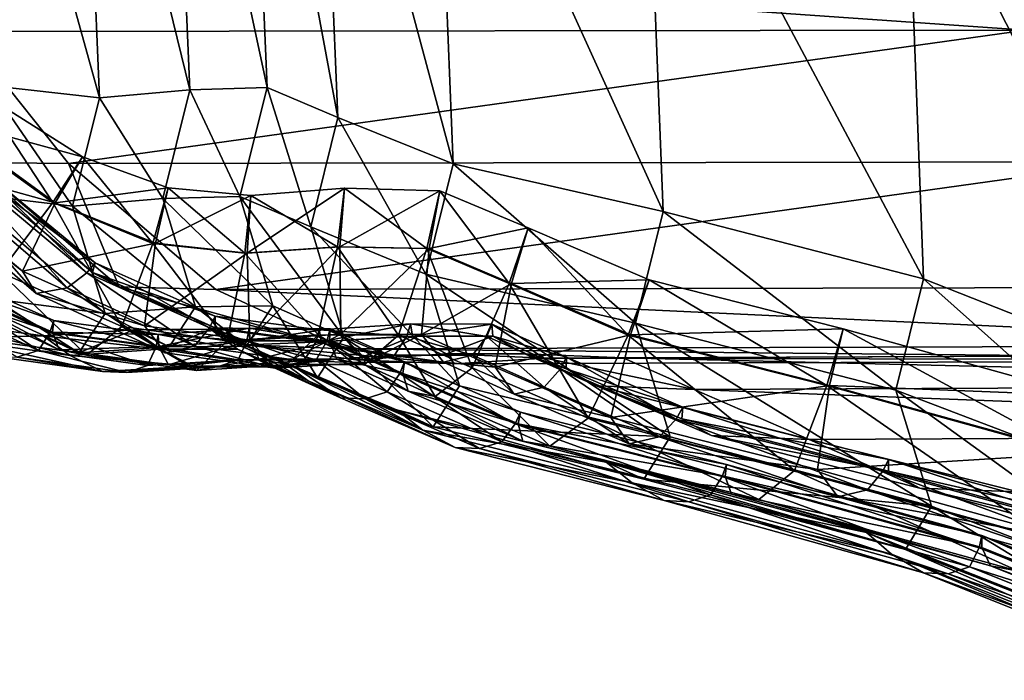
# Model space of a CAD drawing. Header units: millimetres. Extents: x 2387 to 13955, y -4964 to 364.
# Tile 858 of 1056: x 4401.47 to 4408.36, y -373.69 to -369.07. Entities that reach past the tile are written whole.
import ezdxf

# ---------------------------------------------------------------- set-up
doc = ezdxf.new("R2010")
doc.units = ezdxf.units.MM
doc.header["$MEASUREMENT"] = 0
doc.layers.add('Predefinito', color=7, linetype='Continuous', true_color=0x000000)

# ---------------------------------------------------------------- blocks, each defined once
blk = doc.blocks.new('Blocco 08')
at = {"layer": 'Predefinito'}
for points in [[(-536.526, -648.5108, 1122.5301), (-536.3919, -651.6906, 1087.2984), (-535.6192, -651.7765, 1087.3111)], [(-535.6192, -651.7765, 1087.3111), (-535.7521, -648.5969, 1122.5535), (-536.526, -648.5108, 1122.5301)], [(-534.9871, -651.7207, 1087.3091), (-535.122, -648.5436, 1122.5472), (-535.7521, -648.5969, 1122.5535)], [(-534.4478, -651.7048, 1087.3113), (-534.5825, -648.5293, 1122.5489), (-535.122, -648.5436, 1122.5472)], [(-535.122, -648.5436, 1122.5472), (-534.9871, -651.7207, 1087.3091), (-534.4478, -651.7048, 1087.3113)], [(-533.9517, -651.9138, 1087.3343), (-534.0845, -648.7352, 1122.5941), (-534.5825, -648.5293, 1122.5489)], [(-534.5825, -648.5293, 1122.5489), (-534.4478, -651.7048, 1087.3113), (-533.9517, -651.9138, 1087.3343)], [(-535.7521, -648.5969, 1122.5535), (-535.6192, -651.7765, 1087.3111), (-534.9871, -651.7207, 1087.3091)], [(-534.0845, -648.7352, 1122.5941), (-533.9517, -651.9138, 1087.3343), (-533.1463, -652.2391, 1087.3697)], [(-533.1463, -652.2391, 1087.3697), (-533.2738, -649.056, 1122.6646), (-534.0845, -648.7352, 1122.5941)], [(-531.6777, -652.572, 1087.4097), (-531.8027, -649.3863, 1122.7425), (-533.2738, -649.056, 1122.6646)], [(-533.2738, -649.056, 1122.6646), (-533.1463, -652.2391, 1087.3697), (-531.6777, -652.572, 1087.4097)], [(-531.8027, -649.3863, 1122.7425), (-531.6777, -652.572, 1087.4097), (-529.8554, -653.0436, 1087.4573)], [(-529.8554, -653.0436, 1087.4573), (-529.9747, -649.8903, 1122.8638), (-531.8027, -649.3863, 1122.7425)], [(-527.9889, -653.7806, 1087.5162), (-528.0956, -650.7294, 1123.0667), (-529.9747, -649.8903, 1122.8638)], [(-529.9747, -649.8903, 1122.8638), (-529.8554, -653.0436, 1087.4573), (-527.9889, -653.7806, 1087.5162)], [(-536.5883, -650.7826, 775.4026), (-529.1569, -650.7724, 730.2621), (-529.1405, -651.3038, 730.2215)], [(-529.1405, -651.3038, 730.2215), (-536.5729, -651.3139, 775.3665), (-536.5883, -650.7826, 775.4026)], [(-535.8371, -652.2356, 775.3558), (-536.5729, -651.3139, 775.3665), (-529.1405, -651.3038, 730.2215)], [(-536.5729, -651.3139, 775.3665), (-535.8371, -652.2356, 775.3558), (-536.501, -652.2293, 780.4654)], [(-529.1405, -651.3038, 730.2215), (-528.4047, -652.2237, 730.2088), (-535.8371, -652.2356, 775.3558)], [(-535.9467, -652.5103, 789.5809), (-536.7666, -651.916, 789.5967), (-536.4532, -651.7385, 789.5196)], [(-535.7384, -652.1895, 789.4952), (-536.4532, -651.7385, 789.5196), (-536.7495, -651.9153, 789.3865)], [(-536.3919, -651.6906, 1087.2984), (-536.5815, -652.4439, 1033.4307), (-535.8091, -652.5339, 1033.4376)], [(-536.4532, -651.7385, 789.5196), (-535.7384, -652.1895, 789.4952), (-535.9467, -652.5103, 789.5809)], [(-535.8091, -652.5339, 1033.4376), (-535.6192, -651.7765, 1087.3111), (-536.3919, -651.6906, 1087.2984)], [(-535.1772, -652.4802, 1033.4383), (-534.9871, -651.7207, 1087.3091), (-535.6192, -651.7765, 1087.3111)], [(-534.9871, -651.7207, 1087.3091), (-535.1772, -652.4802, 1033.4383), (-534.6378, -652.4667, 1033.4407)], [(-534.6378, -652.4667, 1033.4407), (-534.4478, -651.7048, 1087.3113), (-534.9871, -651.7207, 1087.3091)], [(-534.4478, -651.7048, 1087.3113), (-534.6378, -652.4667, 1033.4407), (-534.1424, -652.6793, 1033.4507)], [(-534.1424, -652.6793, 1033.4507), (-533.9517, -651.9138, 1087.3343), (-534.4478, -651.7048, 1087.3113)], [(-535.6192, -651.7765, 1087.3111), (-535.8091, -652.5339, 1033.4376), (-535.1772, -652.4802, 1033.4383)], [(-535.9296, -652.5111, 789.3712), (-536.7495, -651.9153, 789.3865), (-537.1352, -652.1788, 788.4678)], [(-536.7666, -651.916, 789.5967), (-535.9467, -652.5103, 789.5809), (-536.3169, -652.9962, 790.4304)], [(-536.7495, -651.9153, 789.3865), (-535.9296, -652.5111, 789.3712), (-535.7384, -652.1895, 789.4952)], [(-533.9517, -651.9138, 1087.3343), (-534.1424, -652.6793, 1033.4507), (-533.3377, -653.0103, 1033.4661)], [(-533.3377, -653.0103, 1033.4661), (-533.1463, -652.2391, 1087.3697), (-533.9517, -651.9138, 1087.3343)], [(-535.7085, -653.0003, 782.6675), (-536.695, -652.1779, 782.6699), (-536.6132, -652.1402, 782.4935)], [(-535.649, -652.9323, 782.4883), (-536.6132, -652.1402, 782.4935), (-536.6553, -652.1777, 782.3017)], [(-536.6132, -652.1402, 782.4935), (-535.649, -652.9323, 782.4883), (-535.7085, -653.0003, 782.6675)], [(-536.1576, -652.9909, 788.4656), (-537.1352, -652.1788, 788.4678), (-537.0927, -652.2622, 786.0328)], [(-537.1352, -652.1788, 788.4678), (-536.1576, -652.9909, 788.4656), (-535.9296, -652.5111, 789.3712)], [(-535.8459, -653.106, 783.5969), (-536.8654, -652.2365, 783.5952), (-536.695, -652.1779, 782.6699)], [(-536.695, -652.1779, 782.6699), (-535.7085, -653.0003, 782.6675), (-535.8459, -653.106, 783.5969)], [(-535.6687, -653.0001, 782.2989), (-536.6553, -652.1777, 782.3017), (-536.501, -652.2293, 780.4654)], [(-536.6553, -652.1777, 782.3017), (-535.6687, -653.0001, 782.2989), (-535.649, -652.9323, 782.4883)], [(-535.4814, -653.0985, 780.4664), (-536.501, -652.2293, 780.4654), (-535.8371, -652.2356, 775.3558)], [(-536.501, -652.2293, 780.4654), (-535.4814, -653.0985, 780.4664), (-535.6687, -653.0001, 782.2989)], [(-535.2458, -652.7954, 789.5668), (-535.9467, -652.5103, 789.5809), (-535.7384, -652.1895, 789.4952)], [(-535.1389, -652.4074, 789.4715), (-535.7384, -652.1895, 789.4952), (-535.9296, -652.5111, 789.3712)], [(-534.8063, -653.1191, 775.3581), (-535.8371, -652.2356, 775.3558), (-528.4047, -652.2237, 730.2088)], [(-535.7384, -652.1895, 789.4952), (-535.1389, -652.4074, 789.4715), (-535.2458, -652.7954, 789.5668)], [(-528.4047, -652.2237, 730.2088), (-527.3739, -653.1015, 730.2098), (-534.8063, -653.1191, 775.3581)], [(-536.062, -653.1457, 786.0352), (-537.0927, -652.2622, 786.0328), (-536.8654, -652.2365, 783.5952)], [(-537.0927, -652.2622, 786.0328), (-536.062, -653.1457, 786.0352), (-536.1576, -652.9909, 788.4656)], [(-536.8654, -652.2365, 783.5952), (-535.8459, -653.106, 783.5969), (-536.062, -653.1457, 786.0352)], [(-535.8371, -652.2356, 775.3558), (-534.8063, -653.1191, 775.3581), (-535.4814, -653.0985, 780.4664)], [(-533.1463, -652.2391, 1087.3697), (-533.3377, -653.0103, 1033.4661), (-531.8702, -653.3525, 1033.4847)], [(-531.8702, -653.3525, 1033.4847), (-531.6777, -652.572, 1087.4097), (-533.1463, -652.2391, 1087.3697)], [(-535.9296, -652.5111, 789.3712), (-535.2287, -652.7947, 789.3565), (-535.1389, -652.4074, 789.4715)], [(-534.6032, -652.8649, 789.5594), (-535.2458, -652.7954, 789.5668), (-535.1389, -652.4074, 789.4715)], [(-534.5601, -652.4595, 789.4586), (-535.1389, -652.4074, 789.4715), (-535.2287, -652.7947, 789.3565)], [(-535.1389, -652.4074, 789.4715), (-534.5601, -652.4595, 789.4586), (-534.6032, -652.8649, 789.5594)], [(-534.5865, -652.8639, 789.3492), (-533.9388, -652.8187, 789.3568), (-533.906, -652.4094, 789.4665)], [(-533.906, -652.4094, 789.4665), (-534.5601, -652.4595, 789.4586), (-534.5865, -652.8639, 789.3492)], [(-534.5601, -652.4595, 789.4586), (-533.906, -652.4094, 789.4665), (-533.9559, -652.8194, 789.5672)], [(-533.331, -652.8312, 789.579), (-533.9559, -652.8194, 789.5672), (-533.906, -652.4094, 789.4665)], [(-533.2393, -652.4288, 789.4825), (-533.906, -652.4094, 789.4665), (-533.9388, -652.8187, 789.3568)], [(-533.9388, -652.8187, 789.3568), (-533.3138, -652.8305, 789.3687), (-533.2393, -652.4288, 789.4825)], [(-533.906, -652.4094, 789.4665), (-533.2393, -652.4288, 789.4825), (-533.331, -652.8312, 789.579)], [(-532.7546, -653.0771, 789.586), (-533.331, -652.8312, 789.579), (-533.2393, -652.4288, 789.4825)], [(-532.6221, -652.6864, 789.4935), (-533.2393, -652.4288, 789.4825), (-533.3138, -652.8305, 789.3687)], [(-533.2393, -652.4288, 789.4825), (-532.6221, -652.6864, 789.4935), (-532.7546, -653.0771, 789.586)], [(-536.5815, -652.4439, 1033.4307), (-536.3534, -653.1853, 974.6611), (-535.5796, -653.2857, 974.6661)], [(-535.5796, -653.2857, 974.6661), (-535.8091, -652.5339, 1033.4376), (-536.5815, -652.4439, 1033.4307)], [(-534.9477, -653.2393, 974.6688), (-535.1772, -652.4802, 1033.4383), (-535.8091, -652.5339, 1033.4376)], [(-535.2287, -652.7947, 789.3565), (-534.5865, -652.8639, 789.3492), (-534.5601, -652.4595, 789.4586)], [(-534.4084, -653.2329, 974.6719), (-534.6378, -652.4667, 1033.4407), (-535.1772, -652.4802, 1033.4383)], [(-535.1772, -652.4802, 1033.4383), (-534.9477, -653.2393, 974.6688), (-534.4084, -653.2329, 974.6719)], [(-533.9102, -653.4514, 974.6761), (-534.1424, -652.6793, 1033.4507), (-534.6378, -652.4667, 1033.4407)], [(-534.6378, -652.4667, 1033.4407), (-534.4084, -653.2329, 974.6719), (-533.9102, -653.4514, 974.6761)], [(-533.9559, -652.8194, 789.5672), (-534.6032, -652.8649, 789.5594), (-534.5601, -652.4595, 789.4586)], [(-535.4642, -653.3777, 790.429), (-536.3169, -652.9962, 790.4304), (-535.9467, -652.5103, 789.5809)], [(-535.2287, -652.7947, 789.3565), (-535.9296, -652.5111, 789.3712), (-536.1576, -652.9909, 788.4656)], [(-535.9467, -652.5103, 789.5809), (-535.2458, -652.7954, 789.5668), (-535.4642, -653.3777, 790.429)], [(-535.8091, -652.5339, 1033.4376), (-535.5796, -653.2857, 974.6661), (-534.9477, -653.2393, 974.6688)], [(-531.6777, -652.572, 1087.4097), (-531.8702, -653.3525, 1033.4847), (-530.0495, -653.8223, 1033.5005)], [(-530.0495, -653.8223, 1033.5005), (-529.8554, -653.0436, 1087.4573), (-531.6777, -652.572, 1087.4097)], [(-534.1424, -652.6793, 1033.4507), (-533.9102, -653.4514, 974.6761), (-533.1015, -653.7915, 974.6827)], [(-533.1015, -653.7915, 974.6827), (-533.3377, -653.0103, 1033.4661), (-534.1424, -652.6793, 1033.4507)], [(-533.3138, -652.8305, 789.3687), (-532.7374, -653.0764, 789.3755), (-532.6221, -652.6864, 789.4935)], [(-531.9221, -653.4371, 789.5889), (-532.7546, -653.0771, 789.586), (-532.6221, -652.6864, 789.4935)], [(-531.7745, -653.0505, 789.4971), (-532.6221, -652.6864, 789.4935), (-532.7374, -653.0764, 789.3755)], [(-532.6221, -652.6864, 789.4935), (-531.7745, -653.0505, 789.4971), (-531.9221, -653.4371, 789.5889)], [(-536.1576, -652.9909, 788.4656), (-535.3056, -653.3734, 788.4647), (-535.2287, -652.7947, 789.3565)], [(-534.7259, -653.4764, 790.4305), (-535.4642, -653.3777, 790.429), (-535.2458, -652.7954, 789.5668)], [(-534.5865, -652.8639, 789.3492), (-535.2287, -652.7947, 789.3565), (-535.3056, -653.3734, 788.4647)], [(-535.2458, -652.7954, 789.5668), (-534.6032, -652.8649, 789.5594), (-534.7259, -653.4764, 790.4305)], [(-534.6032, -652.8649, 789.5594), (-533.9559, -652.8194, 789.5672), (-534.0896, -653.4342, 790.4365)], [(-533.9388, -652.8187, 789.3568), (-534.5865, -652.8639, 789.3492), (-534.5675, -653.4719, 788.4662)], [(-534.5675, -653.4719, 788.4662), (-533.9309, -653.4296, 788.4722), (-533.9388, -652.8187, 789.3568)], [(-533.5273, -653.4368, 790.4427), (-534.0896, -653.4342, 790.4365), (-533.9559, -652.8194, 789.5672)], [(-533.9559, -652.8194, 789.5672), (-533.331, -652.8312, 789.579), (-533.5273, -653.4368, 790.4427)], [(-533.3138, -652.8305, 789.3687), (-533.9388, -652.8187, 789.3568), (-533.9309, -653.4296, 788.4722)], [(-533.9309, -653.4296, 788.4722), (-533.3679, -653.4326, 788.4788), (-533.3138, -652.8305, 789.3687)], [(-533.0118, -653.667, 790.4448), (-533.5273, -653.4368, 790.4427), (-533.331, -652.8312, 789.579)], [(-532.7374, -653.0764, 789.3755), (-533.3138, -652.8305, 789.3687), (-533.3679, -653.4326, 788.4788)], [(-533.331, -652.8312, 789.579), (-532.7546, -653.0771, 789.586), (-533.0118, -653.667, 790.4448)], [(-535.3056, -653.3734, 788.4647), (-534.5675, -653.4719, 788.4662), (-534.5865, -652.8639, 789.3492)], [(-534.0896, -653.4342, 790.4365), (-534.7259, -653.4764, 790.4305), (-534.6032, -652.8649, 789.5594)], [(-535.968, -653.418, 796.596), (-536.8286, -653.0294, 796.5954), (-536.7788, -652.9617, 796.4135)], [(-535.9397, -653.3352, 796.4124), (-536.7788, -652.9617, 796.4135), (-536.8085, -653.0285, 796.2256)], [(-536.7788, -652.9617, 796.4135), (-535.9397, -653.3352, 796.4124), (-535.968, -653.418, 796.596)], [(-535.3056, -653.3734, 788.4647), (-536.1576, -652.9909, 788.4656), (-536.062, -653.1457, 786.0352)], [(-534.8493, -653.3874, 782.6657), (-535.7085, -653.0003, 782.6675), (-535.649, -652.9323, 782.4883)], [(-534.8112, -653.3057, 782.4839), (-535.649, -652.9323, 782.4883), (-535.6687, -653.0001, 782.2989)], [(-535.649, -652.9323, 782.4883), (-534.8112, -653.3057, 782.4839), (-534.8493, -653.3874, 782.6657)], [(-536.0474, -653.5441, 798.4367), (-536.9403, -653.135, 798.4343), (-536.8286, -653.0294, 796.5954)], [(-536.8286, -653.0294, 796.5954), (-535.968, -653.418, 796.596), (-536.0474, -653.5441, 798.4367)], [(-535.9479, -653.4171, 796.2261), (-536.8085, -653.0285, 796.2256), (-536.7943, -653.1307, 795.285)], [(-536.8085, -653.0285, 796.2256), (-535.9479, -653.4171, 796.2261), (-535.9397, -653.3352, 796.4124)], [(-535.711, -653.5768, 792.8455), (-536.6142, -653.1614, 792.8426), (-536.3169, -652.9962, 790.4304)], [(-536.3169, -652.9962, 790.4304), (-535.4642, -653.3777, 790.429), (-535.711, -653.5768, 792.8455)], [(-534.9545, -653.5136, 783.5987), (-535.8459, -653.106, 783.5969), (-535.7085, -653.0003, 782.6675)], [(-535.7085, -653.0003, 782.6675), (-534.8493, -653.3874, 782.6657), (-534.9545, -653.5136, 783.5987)], [(-534.8095, -653.3872, 782.2967), (-535.6687, -653.0001, 782.2989), (-535.4814, -653.0985, 780.4664)], [(-535.6687, -653.0001, 782.2989), (-534.8095, -653.3872, 782.2967), (-534.8112, -653.3057, 782.4839)], [(-531.6284, -654.1488, 974.6927), (-531.8702, -653.3525, 1033.4847), (-533.3377, -653.0103, 1033.4661)], [(-533.3377, -653.0103, 1033.4661), (-533.1015, -653.7915, 974.6827), (-531.6284, -654.1488, 974.6927)], [(-532.7374, -653.0764, 789.3755), (-531.9049, -653.4364, 789.3785), (-531.7745, -653.0505, 789.4971)], [(-530.531, -653.7894, 789.5869), (-531.9221, -653.4371, 789.5889), (-531.7745, -653.0505, 789.4971)], [(-530.4187, -653.3942, 789.4924), (-531.7745, -653.0505, 789.4971), (-531.9049, -653.4364, 789.3785)], [(-531.7745, -653.0505, 789.4971), (-530.4187, -653.3942, 789.4924), (-530.531, -653.7894, 789.5869)], [(-529.8554, -653.0436, 1087.4573), (-530.0495, -653.8223, 1033.5005), (-528.1851, -654.5345, 1033.5091)], [(-528.1851, -654.5345, 1033.5091), (-527.9889, -653.7806, 1087.5162), (-529.8554, -653.0436, 1087.4573)], [(-535.1596, -653.5619, 786.0388), (-536.062, -653.1457, 786.0352), (-535.8459, -653.106, 783.5969)], [(-535.8459, -653.106, 783.5969), (-534.9545, -653.5136, 783.5987), (-535.1596, -653.5619, 786.0388)], [(-533.9051, -653.5323, 775.3608), (-534.5903, -653.5056, 780.4678), (-535.4814, -653.0985, 780.4664)], [(-535.4814, -653.0985, 780.4664), (-534.8063, -653.1191, 775.3581), (-533.9051, -653.5323, 775.3608)], [(-535.4814, -653.0985, 780.4664), (-534.5903, -653.5056, 780.4678), (-534.8095, -653.3872, 782.2967)], [(-534.8063, -653.1191, 775.3581), (-527.3739, -653.1015, 730.2098), (-526.4734, -653.5106, 730.212)], [(-526.4734, -653.5106, 730.212), (-533.9051, -653.5323, 775.3608), (-534.8063, -653.1191, 775.3581)], [(-533.3679, -653.4326, 788.4788), (-532.852, -653.6613, 788.4803), (-532.7374, -653.0764, 789.3755)], [(-532.2021, -654.0175, 790.4451), (-533.0118, -653.667, 790.4448), (-532.7546, -653.0771, 789.586)], [(-531.9049, -653.4364, 789.3785), (-532.7374, -653.0764, 789.3755), (-532.852, -653.6613, 788.4803)], [(-532.7546, -653.0771, 789.586), (-531.9221, -653.4371, 789.5889), (-532.2021, -654.0175, 790.4451)], [(-536.9403, -653.135, 798.4343), (-536.0474, -653.5441, 798.4367), (-536.1984, -653.5917, 803.5953)], [(-535.9016, -653.5396, 795.2872), (-536.7943, -653.1307, 795.285), (-536.6142, -653.1614, 792.8426)], [(-536.7943, -653.1307, 795.285), (-535.9016, -653.5396, 795.2872), (-535.9479, -653.4171, 796.2261)], [(-536.6142, -653.1614, 792.8426), (-535.711, -653.5768, 792.8455), (-535.9016, -653.5396, 795.2872)], [(-536.3534, -653.1853, 974.6611), (-536.5386, -653.4573, 924.7227), (-535.7646, -653.5618, 924.7288)], [(-535.7646, -653.5618, 924.7288), (-535.5796, -653.2857, 974.6661), (-536.3534, -653.1853, 974.6611)], [(-536.062, -653.1457, 786.0352), (-535.1596, -653.5619, 786.0388), (-535.3056, -653.3734, 788.4647)], [(-535.1327, -653.5184, 924.7339), (-534.9477, -653.2393, 974.6688), (-535.5796, -653.2857, 974.6661)], [(-534.9477, -653.2393, 974.6688), (-535.1327, -653.5184, 924.7339), (-534.5934, -653.515, 924.7386)], [(-534.5934, -653.515, 924.7386), (-534.4084, -653.2329, 974.6719), (-534.9477, -653.2393, 974.6688)], [(-534.4084, -653.2329, 974.6719), (-534.5934, -653.515, 924.7386), (-534.0948, -653.736, 924.7422)], [(-534.0948, -653.736, 924.7422), (-533.9102, -653.4514, 974.6761), (-534.4084, -653.2329, 974.6719)], [(-535.2243, -653.5186, 796.5984), (-535.968, -653.418, 796.596), (-535.9397, -653.3352, 796.4124)], [(-535.2095, -653.4321, 796.4141), (-535.9397, -653.3352, 796.4124), (-535.9479, -653.4171, 796.2261)], [(-535.9397, -653.3352, 796.4124), (-535.2095, -653.4321, 796.4141), (-535.2243, -653.5186, 796.5984)], [(-535.5796, -653.2857, 974.6661), (-535.7646, -653.5618, 924.7288), (-535.1327, -653.5184, 924.7339)], [(-534.1067, -653.4867, 782.6673), (-534.8493, -653.3874, 782.6657), (-534.8112, -653.3057, 782.4839)], [(-534.8112, -653.3057, 782.4839), (-534.0821, -653.3999, 782.4836), (-534.1067, -653.4867, 782.6673)], [(-534.0821, -653.3999, 782.4836), (-534.8112, -653.3057, 782.4839), (-534.8095, -653.3872, 782.2967)], [(-536.7873, -653.3384, 881.9821), (-536.5954, -653.4729, 844.806), (-535.824, -653.5792, 844.8123)], [(-535.824, -653.5792, 844.8123), (-536.0149, -653.4428, 881.9898), (-536.7873, -653.3384, 881.9821)], [(-536.5386, -653.4573, 924.7227), (-536.7873, -653.3384, 881.9821), (-536.0149, -653.4428, 881.9898)], [(-535.1929, -653.5367, 844.8176), (-535.383, -653.3993, 881.9959), (-536.0149, -653.4428, 881.9898)], [(-535.7646, -653.5618, 924.7288), (-536.0149, -653.4428, 881.9898), (-535.383, -653.3993, 881.9959)], [(-535.383, -653.3993, 881.9959), (-535.1327, -653.5184, 924.7339), (-535.7646, -653.5618, 924.7288)], [(-534.9406, -653.6845, 792.8497), (-535.711, -653.5768, 792.8455), (-535.4642, -653.3777, 790.429)], [(-535.4642, -653.3777, 790.429), (-534.7259, -653.4764, 790.4305), (-534.9406, -653.6845, 792.8497)], [(-534.6535, -653.5347, 844.8223), (-534.8437, -653.3958, 882.0018), (-535.383, -653.3993, 881.9959)], [(-535.1327, -653.5184, 924.7339), (-535.383, -653.3993, 881.9959), (-534.8437, -653.3958, 882.0018)], [(-535.383, -653.3993, 881.9959), (-535.1929, -653.5367, 844.8176), (-534.6535, -653.5347, 844.8223)], [(-534.5675, -653.4719, 788.4662), (-535.3056, -653.3734, 788.4647), (-535.1596, -653.5619, 786.0388)], [(-535.2095, -653.4321, 796.4141), (-534.5722, -653.3897, 796.4193), (-534.5885, -653.4768, 796.6035)], [(-534.5722, -653.3897, 796.4193), (-535.2095, -653.4321, 796.4141), (-535.2042, -653.5177, 796.2286)], [(-535.2042, -653.5177, 796.2286), (-534.5684, -653.4758, 796.2336), (-534.5722, -653.3897, 796.4193)], [(-534.8437, -653.3958, 882.0018), (-534.5934, -653.515, 924.7386), (-535.1327, -653.5184, 924.7339)], [(-534.1917, -653.6185, 783.6026), (-534.9545, -653.5136, 783.5987), (-534.8493, -653.3874, 782.6657)], [(-534.8493, -653.3874, 782.6657), (-534.1067, -653.4867, 782.6673), (-534.1917, -653.6185, 783.6026)], [(-534.1601, -653.7571, 844.8259), (-534.3482, -653.6168, 882.0062), (-534.8437, -653.3958, 882.0018)], [(-534.8437, -653.3958, 882.0018), (-534.6535, -653.5347, 844.8223), (-534.1601, -653.7571, 844.8259)], [(-534.5934, -653.515, 924.7386), (-534.8437, -653.3958, 882.0018), (-534.3482, -653.6168, 882.0062)], [(-534.0669, -653.485, 782.2977), (-534.8095, -653.3872, 782.2967), (-534.5903, -653.5056, 780.4678)], [(-534.8095, -653.3872, 782.2967), (-534.0669, -653.485, 782.2977), (-534.0821, -653.3999, 782.4836)], [(-534.0305, -653.479, 796.6085), (-534.5885, -653.4768, 796.6035), (-534.5722, -653.3897, 796.4193)], [(-534.5722, -653.3897, 796.4193), (-534.0053, -653.3932, 796.4249), (-534.0305, -653.479, 796.6085)], [(-534.0053, -653.3932, 796.4249), (-534.5722, -653.3897, 796.4193), (-534.5684, -653.4758, 796.2336)], [(-534.5684, -653.4758, 796.2336), (-534.0103, -653.478, 796.2386), (-534.0053, -653.3932, 796.4249)], [(-533.4697, -653.4444, 782.6746), (-534.1067, -653.4867, 782.6673), (-534.0821, -653.3999, 782.4836)], [(-533.4436, -653.3583, 782.4915), (-534.0821, -653.3999, 782.4836), (-534.0669, -653.485, 782.2977)], [(-534.0821, -653.3999, 782.4836), (-533.4436, -653.3583, 782.4915), (-533.4697, -653.4444, 782.6746)], [(-534.0669, -653.485, 782.2977), (-533.4299, -653.444, 782.3055), (-533.4436, -653.3583, 782.4915)], [(-533.5191, -653.707, 796.6099), (-534.0305, -653.479, 796.6085), (-534.0053, -653.3932, 796.4249)], [(-533.4854, -653.6234, 796.4267), (-534.0053, -653.3932, 796.4249), (-534.0103, -653.478, 796.2386)], [(-534.0053, -653.3932, 796.4249), (-533.4854, -653.6234, 796.4267), (-533.5191, -653.707, 796.6099)], [(-532.9094, -653.4464, 782.6819), (-533.4697, -653.4444, 782.6746), (-533.4436, -653.3583, 782.4915)], [(-532.8745, -653.3602, 782.4993), (-533.4436, -653.3583, 782.4915), (-533.4299, -653.444, 782.3055)], [(-533.4436, -653.3583, 782.4915), (-532.8745, -653.3602, 782.4993), (-532.9094, -653.4464, 782.6819)], [(-533.4299, -653.444, 782.3055), (-532.8695, -653.4447, 782.3123), (-532.8745, -653.3602, 782.4993)], [(-532.3956, -653.6743, 782.6829), (-532.9094, -653.4464, 782.6819), (-532.8745, -653.3602, 782.4993)], [(-532.8745, -653.3602, 782.4993), (-532.3521, -653.5916, 782.5019), (-532.3956, -653.6743, 782.6829)], [(-532.3521, -653.5916, 782.5019), (-532.8745, -653.3602, 782.4993), (-532.8695, -653.4447, 782.3123)], [(-531.9049, -653.4364, 789.3785), (-530.5138, -653.7887, 789.3765), (-530.4187, -653.3942, 789.4924)], [(-531.8702, -653.3525, 1033.4847), (-531.6284, -654.1488, 974.6927), (-529.8009, -654.634, 974.7025)], [(-529.8009, -654.634, 974.7025), (-530.0495, -653.8223, 1033.5005), (-531.8702, -653.3525, 1033.4847)], [(-528.805, -654.2674, 789.5865), (-530.531, -653.7894, 789.5869), (-530.4187, -653.3942, 789.4924)], [(-528.7395, -653.8592, 789.4876), (-530.4187, -653.3942, 789.4924), (-530.5138, -653.7887, 789.3765)], [(-530.4187, -653.3942, 789.4924), (-528.7395, -653.8592, 789.4876), (-528.805, -654.2674, 789.5865)], [(-536.5954, -653.4729, 844.806), (-536.3698, -653.5844, 817.3062), (-535.5986, -653.6925, 817.3105)], [(-535.5986, -653.6925, 817.3105), (-535.824, -653.5792, 844.8123), (-536.5954, -653.4729, 844.806)], [(-536.0149, -653.4428, 881.9898), (-535.7646, -653.5618, 924.7288), (-536.5386, -653.4573, 924.7227)], [(-535.2833, -653.6502, 798.4402), (-536.0474, -653.5441, 798.4367), (-535.968, -653.418, 796.596)], [(-536.0149, -653.4428, 881.9898), (-535.824, -653.5792, 844.8123), (-535.1929, -653.5367, 844.8176)], [(-535.968, -653.418, 796.596), (-535.2243, -653.5186, 796.5984), (-535.2833, -653.6502, 798.4402)], [(-535.2042, -653.5177, 796.2286), (-535.9479, -653.4171, 796.2261), (-535.9016, -653.5396, 795.2872)], [(-535.9479, -653.4171, 796.2261), (-535.2042, -653.5177, 796.2286), (-535.2095, -653.4321, 796.4141)], [(-534.5885, -653.4768, 796.6035), (-535.2243, -653.5186, 796.5984), (-535.2095, -653.4321, 796.4141)], [(-535.1596, -653.5619, 786.0388), (-534.3898, -653.6689, 786.0433), (-534.5675, -653.4719, 788.4662)], [(-534.7259, -653.4764, 790.4305), (-534.0896, -653.4342, 790.4365), (-534.3079, -653.6438, 792.8548)], [(-533.9309, -653.4296, 788.4722), (-534.5675, -653.4719, 788.4662), (-534.3898, -653.6689, 786.0433)], [(-534.3898, -653.6689, 786.0433), (-533.7565, -653.6281, 786.0494), (-533.9309, -653.4296, 788.4722)], [(-533.767, -653.6434, 792.8592), (-534.3079, -653.6438, 792.8548), (-534.0896, -653.4342, 790.4365)], [(-534.1067, -653.4867, 782.6673), (-533.4697, -653.4444, 782.6746), (-533.5569, -653.5773, 783.6094)], [(-533.9102, -653.4514, 974.6761), (-534.0948, -653.736, 924.7422), (-533.2853, -654.08, 924.748)], [(-534.0896, -653.4342, 790.4365), (-533.5273, -653.4368, 790.4427), (-533.767, -653.6434, 792.8592)], [(-533.4299, -653.444, 782.3055), (-534.0669, -653.485, 782.2977), (-533.8277, -653.6102, 780.4715)], [(-533.3679, -653.4326, 788.4788), (-533.9309, -653.4296, 788.4722), (-533.7565, -653.6281, 786.0494)], [(-533.2853, -654.08, 924.748), (-533.1015, -653.7915, 974.6827), (-533.9102, -653.4514, 974.6761)], [(-533.8277, -653.6102, 780.4715), (-533.1927, -653.5687, 780.4788), (-533.4299, -653.444, 782.3055)], [(-533.2723, -653.8671, 792.8592), (-533.767, -653.6434, 792.8592), (-533.5273, -653.4368, 790.4427)], [(-533.7565, -653.6281, 786.0494), (-533.2143, -653.6275, 786.0543), (-533.3679, -653.4326, 788.4788)], [(-533.0099, -653.5773, 783.6153), (-533.5569, -653.5773, 783.6094), (-533.4697, -653.4444, 782.6746)], [(-533.5273, -653.4368, 790.4427), (-533.0118, -653.667, 790.4448), (-533.2723, -653.8671, 792.8592)], [(-533.4697, -653.4444, 782.6746), (-532.9094, -653.4464, 782.6819), (-533.0099, -653.5773, 783.6153)], [(-532.8695, -653.4447, 782.3123), (-533.4299, -653.444, 782.3055), (-533.1927, -653.5687, 780.4788)], [(-532.852, -653.6613, 788.4803), (-533.3679, -653.4326, 788.4788), (-533.2143, -653.6275, 786.0543)], [(-533.1927, -653.5687, 780.4788), (-532.6451, -653.5686, 780.4848), (-532.8695, -653.4447, 782.3123)], [(-532.5092, -653.8019, 783.6148), (-533.0099, -653.5773, 783.6153), (-532.9094, -653.4464, 782.6819)], [(-532.9094, -653.4464, 782.6819), (-532.3956, -653.6743, 782.6829), (-532.5092, -653.8019, 783.6148)], [(-532.3556, -653.6739, 782.3138), (-532.8695, -653.4447, 782.3123), (-532.6451, -653.5686, 780.4848)], [(-532.8695, -653.4447, 782.3123), (-532.3556, -653.6739, 782.3138), (-532.3521, -653.5916, 782.5019)], [(-532.852, -653.6613, 788.4803), (-532.042, -654.013, 788.4809), (-531.9049, -653.4364, 789.3785)], [(-530.7578, -654.3843, 790.4481), (-532.2021, -654.0175, 790.4451), (-531.9221, -653.4371, 789.5889)], [(-530.5138, -653.7887, 789.3765), (-531.9049, -653.4364, 789.3785), (-532.042, -654.013, 788.4809)], [(-531.9221, -653.4371, 789.5889), (-530.531, -653.7894, 789.5869), (-530.7578, -654.3843, 790.4481)], [(-535.9016, -653.5396, 795.2872), (-535.1377, -653.6455, 795.2907), (-535.2042, -653.5177, 796.2286)], [(-535.1377, -653.6455, 795.2907), (-535.9016, -653.5396, 795.2872), (-535.711, -653.5768, 792.8455)], [(-534.9667, -653.6535, 817.3148), (-535.1929, -653.5367, 844.8176), (-535.824, -653.5792, 844.8123)], [(-534.6497, -653.611, 798.4454), (-535.2833, -653.6502, 798.4402), (-535.2243, -653.5186, 796.5984)], [(-535.2243, -653.5186, 796.5984), (-534.5885, -653.4768, 796.6035), (-534.6497, -653.611, 798.4454)], [(-534.5684, -653.4758, 796.2336), (-535.2042, -653.5177, 796.2286), (-535.1377, -653.6455, 795.2907)], [(-534.4272, -653.6514, 817.3181), (-534.6535, -653.5347, 844.8223), (-535.1929, -653.5367, 844.8176)], [(-535.1929, -653.5367, 844.8176), (-534.9667, -653.6535, 817.3148), (-534.4272, -653.6514, 817.3181)], [(-534.3898, -653.6689, 786.0433), (-535.1596, -653.5619, 786.0388), (-534.9545, -653.5136, 783.5987)], [(-535.1377, -653.6455, 795.2907), (-534.5039, -653.6047, 795.296), (-534.5684, -653.4758, 796.2336)], [(-534.9545, -653.5136, 783.5987), (-534.1917, -653.6185, 783.6026), (-534.3898, -653.6689, 786.0433)], [(-534.3079, -653.6438, 792.8548), (-534.9406, -653.6845, 792.8497), (-534.7259, -653.4764, 790.4305)], [(-533.934, -653.875, 817.3196), (-534.1601, -653.7571, 844.8259), (-534.6535, -653.5347, 844.8223)], [(-534.6535, -653.5347, 844.8223), (-534.4272, -653.6514, 817.3181), (-533.934, -653.875, 817.3196)], [(-534.1051, -653.6098, 798.4493), (-534.6497, -653.611, 798.4454), (-534.5885, -653.4768, 796.6035)], [(-534.3482, -653.6168, 882.0062), (-534.0948, -653.736, 924.7422), (-534.5934, -653.515, 924.7386)], [(-534.5903, -653.5056, 780.4678), (-533.8277, -653.6102, 780.4715), (-534.0669, -653.485, 782.2977)], [(-534.5903, -653.5056, 780.4678), (-533.9051, -653.5323, 775.3608), (-533.1362, -653.6381, 775.3655)], [(-533.1362, -653.6381, 775.3655), (-533.8277, -653.6102, 780.4715), (-534.5903, -653.5056, 780.4678)], [(-534.5885, -653.4768, 796.6035), (-534.0305, -653.479, 796.6085), (-534.1051, -653.6098, 798.4493)], [(-534.0103, -653.478, 796.2386), (-534.5684, -653.4758, 796.2336), (-534.5039, -653.6047, 795.296)], [(-534.5039, -653.6047, 795.296), (-533.959, -653.6049, 795.3002), (-534.0103, -653.478, 796.2386)], [(-533.5569, -653.5773, 783.6094), (-534.1917, -653.6185, 783.6026), (-534.1067, -653.4867, 782.6673)], [(-533.6069, -653.8345, 798.4499), (-534.1051, -653.6098, 798.4493), (-534.0305, -653.479, 796.6085)], [(-534.0305, -653.479, 796.6085), (-533.5191, -653.707, 796.6099), (-533.6069, -653.8345, 798.4499)], [(-533.4989, -653.7061, 796.2399), (-534.0103, -653.478, 796.2386), (-533.959, -653.6049, 795.3002)], [(-534.0103, -653.478, 796.2386), (-533.4989, -653.7061, 796.2399), (-533.4854, -653.6234, 796.4267)], [(-533.9051, -653.5323, 775.3608), (-526.4734, -653.5106, 730.212), (-525.705, -653.6127, 730.2167)], [(-525.705, -653.6127, 730.2167), (-533.1362, -653.6381, 775.3655), (-533.9051, -653.5323, 775.3608)], [(-535.5986, -653.6925, 817.3105), (-536.3698, -653.5844, 817.3062), (-536.1984, -653.5917, 803.5953)], [(-535.4275, -653.6999, 803.5989), (-536.1984, -653.5917, 803.5953), (-536.0474, -653.5441, 798.4367)], [(-536.1984, -653.5917, 803.5953), (-535.4275, -653.6999, 803.5989), (-535.5986, -653.6925, 817.3105)], [(-536.0474, -653.5441, 798.4367), (-535.2833, -653.6502, 798.4402), (-535.4275, -653.6999, 803.5989)], [(-535.824, -653.5792, 844.8123), (-535.5986, -653.6925, 817.3105), (-534.9667, -653.6535, 817.3148)], [(-535.711, -653.5768, 792.8455), (-534.9406, -653.6845, 792.8497), (-535.1377, -653.6455, 795.2907)], [(-534.6497, -653.611, 798.4454), (-534.7954, -653.6595, 803.6028), (-535.4275, -653.6999, 803.5989)], [(-535.4275, -653.6999, 803.5989), (-535.2833, -653.6502, 798.4402), (-534.6497, -653.611, 798.4454)], [(-534.5039, -653.6047, 795.296), (-535.1377, -653.6455, 795.2907), (-534.9406, -653.6845, 792.8497)], [(-534.9406, -653.6845, 792.8497), (-534.3079, -653.6438, 792.8548), (-534.5039, -653.6047, 795.296)], [(-534.7954, -653.6595, 803.6028), (-534.6497, -653.611, 798.4454), (-534.1051, -653.6098, 798.4493)], [(-534.1051, -653.6098, 798.4493), (-534.2556, -653.6591, 803.6065), (-534.7954, -653.6595, 803.6028)], [(-533.959, -653.6049, 795.3002), (-534.5039, -653.6047, 795.296), (-534.3079, -653.6438, 792.8548)], [(-534.3079, -653.6438, 792.8548), (-533.767, -653.6434, 792.8592), (-533.959, -653.6049, 795.3002)], [(-533.7621, -653.8829, 803.6072), (-534.2556, -653.6591, 803.6065), (-534.1051, -653.6098, 798.4493)], [(-534.1917, -653.6185, 783.6026), (-533.5569, -653.5773, 783.6094), (-533.7565, -653.6281, 786.0494)], [(-534.1051, -653.6098, 798.4493), (-533.6069, -653.8345, 798.4499), (-533.7621, -653.8829, 803.6072)], [(-533.4604, -653.8297, 795.3008), (-533.959, -653.6049, 795.3002), (-533.767, -653.6434, 792.8592)], [(-533.959, -653.6049, 795.3002), (-533.4604, -653.8297, 795.3008), (-533.4989, -653.7061, 796.2399)], [(-533.1927, -653.5687, 780.4788), (-533.8277, -653.6102, 780.4715), (-533.1362, -653.6381, 775.3655)], [(-533.2143, -653.6275, 786.0543), (-533.7565, -653.6281, 786.0494), (-533.5569, -653.5773, 783.6094)], [(-533.5569, -653.5773, 783.6094), (-533.0099, -653.5773, 783.6153), (-533.2143, -653.6275, 786.0543)], [(-532.7184, -653.851, 786.0538), (-533.2143, -653.6275, 786.0543), (-533.0099, -653.5773, 783.6153)], [(-532.6451, -653.5686, 780.4848), (-533.1927, -653.5687, 780.4788), (-532.5019, -653.5979, 775.3734)], [(-533.1362, -653.6381, 775.3655), (-532.5019, -653.5979, 775.3734), (-533.1927, -653.5687, 780.4788)], [(-532.5019, -653.5979, 775.3734), (-533.1362, -653.6381, 775.3655), (-525.705, -653.6127, 730.2167)], [(-533.0099, -653.5773, 783.6153), (-532.5092, -653.8019, 783.6148), (-532.7184, -653.851, 786.0538)], [(-531.4596, -653.8189, 775.3774), (-532.1438, -653.7932, 780.4842), (-532.6451, -653.5686, 780.4848)], [(-532.6451, -653.5686, 780.4848), (-531.9577, -653.5957, 775.3788), (-531.4596, -653.8189, 775.3774)], [(-532.5019, -653.5979, 775.3734), (-531.9577, -653.5957, 775.3788), (-532.6451, -653.5686, 780.4848)], [(-532.6451, -653.5686, 780.4848), (-532.1438, -653.7932, 780.4842), (-532.3556, -653.6739, 782.3138)], [(-525.705, -653.6127, 730.2167), (-525.0702, -653.5693, 730.2249), (-532.5019, -653.5979, 775.3734)], [(-531.9577, -653.5957, 775.3788), (-532.5019, -653.5979, 775.3734), (-525.0702, -653.5693, 730.2249)], [(-531.5868, -654.0251, 782.6824), (-532.3956, -653.6743, 782.6829), (-532.3521, -653.5916, 782.5019)], [(-531.5401, -653.9423, 782.5013), (-532.3521, -653.5916, 782.5019), (-532.3556, -653.6739, 782.3138)], [(-532.3521, -653.5916, 782.5019), (-531.5401, -653.9423, 782.5013), (-531.5868, -654.0251, 782.6824)], [(-531.9577, -653.5957, 775.3788), (-524.525, -653.565, 730.2304), (-524.0258, -653.786, 730.2281)], [(-525.0702, -653.5693, 730.2249), (-524.525, -653.565, 730.2304), (-531.9577, -653.5957, 775.3788)], [(-524.0258, -653.786, 730.2281), (-531.4596, -653.8189, 775.3774), (-531.9577, -653.5957, 775.3788)], [(-534.7954, -653.6595, 803.6028), (-534.9667, -653.6535, 817.3148), (-535.5986, -653.6925, 817.3105)], [(-535.5986, -653.6925, 817.3105), (-535.4275, -653.6999, 803.5989), (-534.7954, -653.6595, 803.6028)], [(-534.2556, -653.6591, 803.6065), (-534.4272, -653.6514, 817.3181), (-534.9667, -653.6535, 817.3148)], [(-534.9667, -653.6535, 817.3148), (-534.7954, -653.6595, 803.6028), (-534.2556, -653.6591, 803.6065)], [(-533.934, -653.875, 817.3196), (-534.4272, -653.6514, 817.3181), (-534.2556, -653.6591, 803.6065)], [(-533.7565, -653.6281, 786.0494), (-534.3898, -653.6689, 786.0433), (-534.1917, -653.6185, 783.6026)], [(-534.3482, -653.6168, 882.0062), (-534.1601, -653.7571, 844.8259), (-533.3584, -654.1032, 844.8314)], [(-533.3584, -654.1032, 844.8314), (-533.5433, -653.9609, 882.0136), (-534.3482, -653.6168, 882.0062)], [(-534.0948, -653.736, 924.7422), (-534.3482, -653.6168, 882.0062), (-533.5433, -653.9609, 882.0136)], [(-534.2556, -653.6591, 803.6065), (-533.7621, -653.8829, 803.6072), (-533.934, -653.875, 817.3196)], [(-533.767, -653.6434, 792.8592), (-533.2723, -653.8671, 792.8592), (-533.4604, -653.8297, 795.3008)], [(-532.7117, -654.0574, 796.6107), (-533.5191, -653.707, 796.6099), (-533.4854, -653.6234, 796.4267)], [(-532.6747, -653.9763, 796.428), (-533.4854, -653.6234, 796.4267), (-533.4989, -653.7061, 796.2399)], [(-533.4854, -653.6234, 796.4267), (-532.6747, -653.9763, 796.428), (-532.7117, -654.0574, 796.6107)], [(-532.4704, -654.2149, 792.8593), (-533.2723, -653.8671, 792.8592), (-533.0118, -653.667, 790.4448)], [(-533.2143, -653.6275, 786.0543), (-532.7184, -653.851, 786.0538), (-532.852, -653.6613, 788.4803)], [(-533.0118, -653.667, 790.4448), (-532.2021, -654.0175, 790.4451), (-532.4704, -654.2149, 792.8593)], [(-532.042, -654.013, 788.4809), (-532.852, -653.6613, 788.4803), (-532.7184, -653.851, 786.0538)], [(-531.7053, -654.1497, 783.6136), (-532.5092, -653.8019, 783.6148), (-532.3956, -653.6743, 782.6829)], [(-532.3956, -653.6743, 782.6829), (-531.5868, -654.0251, 782.6824), (-531.7053, -654.1497, 783.6136)], [(-531.5467, -654.0234, 782.3128), (-532.3556, -653.6739, 782.3138), (-532.1438, -653.7932, 780.4842)], [(-532.3556, -653.6739, 782.3138), (-531.5467, -654.0234, 782.3128), (-531.5401, -653.9423, 782.5013)], [(-533.5433, -653.9609, 882.0136), (-533.2853, -654.08, 924.748), (-534.0948, -653.736, 924.7422)], [(-532.8044, -654.1832, 798.4505), (-533.6069, -653.8345, 798.4499), (-533.5191, -653.707, 796.6099)], [(-533.5191, -653.707, 796.6099), (-532.7117, -654.0574, 796.6107), (-532.8044, -654.1832, 798.4505)], [(-532.6915, -654.0579, 796.241), (-533.4989, -653.7061, 796.2399), (-533.4604, -653.8297, 795.3008)], [(-533.4989, -653.7061, 796.2399), (-532.6915, -654.0579, 796.241), (-532.6747, -653.9763, 796.428)], [(-534.1601, -653.7571, 844.8259), (-533.934, -653.875, 817.3196), (-533.1328, -654.223, 817.3226)], [(-533.1328, -654.223, 817.3226), (-533.3584, -654.1032, 844.8314), (-534.1601, -653.7571, 844.8259)], [(-531.6284, -654.1488, 974.6927), (-533.1015, -653.7915, 974.6827), (-533.2853, -654.08, 924.748)], [(-531.9158, -654.1985, 786.0528), (-532.7184, -653.851, 786.0538), (-532.5092, -653.8019, 783.6148)], [(-532.5092, -653.8019, 783.6148), (-531.7053, -654.1497, 783.6136), (-531.9158, -654.1985, 786.0528)], [(-532.1438, -653.7932, 780.4842), (-531.4596, -653.8189, 775.3774), (-530.6557, -654.1666, 775.3755)], [(-530.6557, -654.1666, 775.3755), (-531.3394, -654.1407, 780.4824), (-532.1438, -653.7932, 780.4842)], [(-532.1438, -653.7932, 780.4842), (-531.3394, -654.1407, 780.4824), (-531.5467, -654.0234, 782.3128)], [(-532.042, -654.013, 788.4809), (-530.5983, -654.3778, 788.4832), (-530.5138, -653.7887, 789.3765)], [(-531.4596, -653.8189, 775.3774), (-524.0258, -653.786, 730.2281), (-523.2213, -654.1292, 730.2252)], [(-528.9626, -654.8801, 790.4529), (-530.7578, -654.3843, 790.4481), (-530.531, -653.7894, 789.5869)], [(-528.7878, -654.2667, 789.376), (-530.5138, -653.7887, 789.3765), (-530.5983, -654.3778, 788.4832)], [(-530.531, -653.7894, 789.5869), (-528.805, -654.2674, 789.5865), (-528.9626, -654.8801, 790.4529)], [(-530.5138, -653.7887, 789.3765), (-528.7878, -654.2667, 789.376), (-528.7395, -653.8592, 789.4876)], [(-533.1328, -654.223, 817.3226), (-533.934, -653.875, 817.3196), (-533.7621, -653.8829, 803.6072)], [(-532.9608, -654.231, 803.6087), (-533.7621, -653.8829, 803.6072), (-533.6069, -653.8345, 798.4499)], [(-533.7621, -653.8829, 803.6072), (-532.9608, -654.231, 803.6087), (-533.1328, -654.223, 817.3226)], [(-533.6069, -653.8345, 798.4499), (-532.8044, -654.1832, 798.4505), (-532.9608, -654.231, 803.6087)], [(-532.6577, -654.1783, 795.3011), (-533.4604, -653.8297, 795.3008), (-533.2723, -653.8671, 792.8592)], [(-533.4604, -653.8297, 795.3008), (-532.6577, -654.1783, 795.3011), (-532.6915, -654.0579, 796.241)], [(-533.2723, -653.8671, 792.8592), (-532.4704, -654.2149, 792.8593), (-532.6577, -654.1783, 795.3011)], [(-532.7184, -653.851, 786.0538), (-531.9158, -654.1985, 786.0528), (-532.042, -654.013, 788.4809)], [(-523.2213, -654.1292, 730.2252), (-530.6557, -654.1666, 775.3755), (-531.4596, -653.8189, 775.3774)], [(-527.9267, -655.3594, 974.7087), (-528.1851, -654.5345, 1033.5091), (-530.0495, -653.8223, 1033.5005)], [(-530.0495, -653.8223, 1033.5005), (-529.8009, -654.634, 974.7025), (-527.9267, -655.3594, 974.7087)], [(-530.1397, -654.39, 782.6846), (-531.5868, -654.0251, 782.6824), (-531.5401, -653.9423, 782.5013)], [(-530.1004, -654.3065, 782.503), (-531.5401, -653.9423, 782.5013), (-531.5467, -654.0234, 782.3128)], [(-531.5401, -653.9423, 782.5013), (-530.1004, -654.3065, 782.503), (-530.1397, -654.39, 782.6846)], [(-532.0754, -654.3255, 882.0272), (-533.5433, -653.9609, 882.0136), (-533.3584, -654.1032, 844.8314)], [(-531.8111, -654.4445, 924.7589), (-533.2853, -654.08, 924.748), (-533.5433, -653.9609, 882.0136)], [(-533.5433, -653.9609, 882.0136), (-532.0754, -654.3255, 882.0272), (-531.8111, -654.4445, 924.7589)], [(-531.2637, -654.4259, 796.6148), (-532.7117, -654.0574, 796.6107), (-532.6747, -653.9763, 796.428)], [(-531.2342, -654.3429, 796.4318), (-532.6747, -653.9763, 796.428), (-532.6915, -654.0579, 796.241)], [(-532.6747, -653.9763, 796.428), (-531.2342, -654.3429, 796.4318), (-531.2637, -654.4259, 796.6148)], [(-531.0082, -654.5864, 792.8638), (-532.4704, -654.2149, 792.8593), (-532.2021, -654.0175, 790.4451)], [(-532.2021, -654.0175, 790.4451), (-530.7578, -654.3843, 790.4481), (-531.0082, -654.5864, 792.8638)], [(-530.5983, -654.3778, 788.4832), (-532.042, -654.013, 788.4809), (-531.9158, -654.1985, 786.0528)], [(-530.0997, -654.3894, 782.3154), (-531.5467, -654.0234, 782.3128), (-531.3394, -654.1407, 780.4824)], [(-531.5467, -654.0234, 782.3128), (-530.0997, -654.3894, 782.3154), (-530.1004, -654.3065, 782.503)], [(-533.2853, -654.08, 924.748), (-531.8111, -654.4445, 924.7589), (-531.6284, -654.1488, 974.6927)], [(-531.3457, -654.5545, 798.4549), (-532.8044, -654.1832, 798.4505), (-532.7117, -654.0574, 796.6107)], [(-532.7117, -654.0574, 796.6107), (-531.2637, -654.4259, 796.6148), (-531.3457, -654.5545, 798.4549)], [(-531.2435, -654.4262, 796.2453), (-532.6915, -654.0579, 796.241), (-532.6577, -654.1783, 795.3011)], [(-532.6915, -654.0579, 796.241), (-531.2435, -654.4262, 796.2453), (-531.2342, -654.3429, 796.4318)], [(-530.2474, -654.5188, 783.617), (-531.7053, -654.1497, 783.6136), (-531.5868, -654.0251, 782.6824)], [(-531.5868, -654.0251, 782.6824), (-530.1397, -654.39, 782.6846), (-530.2474, -654.5188, 783.617)], [(-533.3584, -654.1032, 844.8314), (-531.8947, -654.4718, 844.8422), (-532.0754, -654.3255, 882.0272)], [(-531.8947, -654.4718, 844.8422), (-533.3584, -654.1032, 844.8314), (-533.1328, -654.223, 817.3226)], [(-530.454, -654.5689, 786.0569), (-531.9158, -654.1985, 786.0528), (-531.7053, -654.1497, 783.6136)], [(-529.8009, -654.634, 974.7025), (-531.6284, -654.1488, 974.6927), (-531.8111, -654.4445, 924.7589)], [(-531.7053, -654.1497, 783.6136), (-530.2474, -654.5188, 783.617), (-530.454, -654.5689, 786.0569)], [(-529.8817, -654.5091, 780.4857), (-531.3394, -654.1407, 780.4824), (-530.6557, -654.1666, 775.3755)], [(-531.3394, -654.1407, 780.4824), (-529.8817, -654.5091, 780.4857), (-530.0997, -654.3894, 782.3154)], [(-529.1947, -654.5345, 775.379), (-530.6557, -654.1666, 775.3755), (-523.2213, -654.1292, 730.2252)], [(-531.67, -654.5953, 817.3289), (-533.1328, -654.223, 817.3226), (-532.9608, -654.231, 803.6087)], [(-533.1328, -654.223, 817.3226), (-531.67, -654.5953, 817.3289), (-531.8947, -654.4718, 844.8422)], [(-531.4982, -654.6035, 803.6136), (-532.9608, -654.231, 803.6087), (-532.8044, -654.1832, 798.4505)], [(-532.8044, -654.1832, 798.4505), (-531.3457, -654.5545, 798.4549), (-531.4982, -654.6035, 803.6136)], [(-531.1991, -654.5493, 795.3055), (-532.6577, -654.1783, 795.3011), (-532.4704, -654.2149, 792.8593)], [(-532.6577, -654.1783, 795.3011), (-531.1991, -654.5493, 795.3055), (-531.2435, -654.4262, 796.2453)], [(-532.4704, -654.2149, 792.8593), (-531.0082, -654.5864, 792.8638), (-531.1991, -654.5493, 795.3055)], [(-531.9158, -654.1985, 786.0528), (-530.454, -654.5689, 786.0569), (-530.5983, -654.3778, 788.4832)], [(-530.6557, -654.1666, 775.3755), (-529.1947, -654.5345, 775.379), (-529.8817, -654.5091, 780.4857)], [(-532.9608, -654.231, 803.6087), (-531.4982, -654.6035, 803.6136), (-531.67, -654.5953, 817.3289)], [(-530.5983, -654.3778, 788.4832), (-528.8023, -654.8745, 788.4887), (-528.7878, -654.2667, 789.376)], [(-530.2542, -654.8192, 882.0408), (-532.0754, -654.3255, 882.0272), (-531.8947, -654.4718, 844.8422)], [(-529.9821, -654.9379, 924.7698), (-531.8111, -654.4445, 924.7589), (-532.0754, -654.3255, 882.0272)], [(-532.0754, -654.3255, 882.0272), (-530.2542, -654.8192, 882.0408), (-529.9821, -654.9379, 924.7698)], [(-529.4672, -654.9251, 796.6204), (-531.2637, -654.4259, 796.6148), (-531.2342, -654.3429, 796.4318)], [(-529.4476, -654.8383, 796.4366), (-531.2342, -654.3429, 796.4318), (-531.2435, -654.4262, 796.2453)], [(-531.2342, -654.3429, 796.4318), (-529.4476, -654.8383, 796.4366), (-529.4672, -654.9251, 796.6204)], [(-528.3379, -654.8862, 782.6905), (-530.1397, -654.39, 782.6846), (-530.1004, -654.3065, 782.503)], [(-528.3084, -654.799, 782.5071), (-530.1004, -654.3065, 782.503), (-530.0997, -654.3894, 782.3154)], [(-530.1004, -654.3065, 782.503), (-528.3084, -654.799, 782.5071), (-528.3379, -654.8862, 782.6905)], [(-529.5339, -655.0577, 798.4617), (-531.3457, -654.5545, 798.4549), (-531.2637, -654.4259, 796.6148)], [(-531.2637, -654.4259, 796.6148), (-529.4672, -654.9251, 796.6204), (-529.5339, -655.0577, 798.4617)], [(-529.4469, -654.924, 796.2505), (-531.2435, -654.4262, 796.2453), (-531.1991, -654.5493, 795.3055)], [(-531.2435, -654.4262, 796.2453), (-529.4469, -654.924, 796.2505), (-529.4476, -654.8383, 796.4366)], [(-529.1905, -655.0899, 792.8707), (-531.0082, -654.5864, 792.8638), (-530.7578, -654.3843, 790.4481)], [(-530.7578, -654.3843, 790.4481), (-528.9626, -654.8801, 790.4529), (-529.1905, -655.0899, 792.8707)], [(-528.8023, -654.8745, 788.4887), (-530.5983, -654.3778, 788.4832), (-530.454, -654.5689, 786.0569)], [(-528.4307, -655.019, 783.6248), (-530.2474, -654.5188, 783.617), (-530.1397, -654.39, 782.6846)], [(-530.1397, -654.39, 782.6846), (-528.3379, -654.8862, 782.6905), (-528.4307, -655.019, 783.6248)], [(-528.2976, -654.8843, 782.3206), (-530.0997, -654.3894, 782.3154), (-529.8817, -654.5091, 780.4857)], [(-530.0997, -654.3894, 782.3154), (-528.2976, -654.8843, 782.3206), (-528.3084, -654.799, 782.5071)], [(-531.8947, -654.4718, 844.8422), (-530.0788, -654.9705, 844.8532), (-530.2542, -654.8192, 882.0408)], [(-530.0788, -654.9705, 844.8532), (-531.8947, -654.4718, 844.8422), (-531.67, -654.5953, 817.3289)], [(-531.8111, -654.4445, 924.7589), (-529.9821, -654.9379, 924.7698), (-529.8009, -654.634, 974.7025)], [(-529.6826, -655.1069, 803.6197), (-531.4982, -654.6035, 803.6136), (-531.3457, -654.5545, 798.4549)], [(-531.3457, -654.5545, 798.4549), (-529.5339, -655.0577, 798.4617), (-529.6826, -655.1069, 803.6197)], [(-529.3867, -655.052, 795.3123), (-531.1991, -654.5493, 795.3055), (-531.0082, -654.5864, 792.8638)], [(-531.1991, -654.5493, 795.3055), (-529.3867, -655.052, 795.3123), (-529.4469, -654.924, 796.2505)], [(-528.6337, -655.0709, 786.0645), (-530.454, -654.5689, 786.0569), (-530.2474, -654.5188, 783.617)], [(-530.454, -654.5689, 786.0569), (-528.6337, -655.0709, 786.0645), (-528.8023, -654.8745, 788.4887)], [(-530.2474, -654.5188, 783.617), (-528.4307, -655.019, 783.6248), (-528.6337, -655.0709, 786.0645)], [(-528.0632, -655.0084, 780.4935), (-529.8817, -654.5091, 780.4857), (-529.1947, -654.5345, 775.379)], [(-529.8817, -654.5091, 780.4857), (-528.0632, -655.0084, 780.4935), (-528.2976, -654.8843, 782.3206)], [(-529.8549, -655.0997, 817.3366), (-531.67, -654.5953, 817.3289), (-531.4982, -654.6035, 803.6136)], [(-531.67, -654.5953, 817.3289), (-529.8549, -655.0997, 817.3366), (-530.0788, -654.9705, 844.8532)], [(-531.4982, -654.6035, 803.6136), (-529.6826, -655.1069, 803.6197), (-529.8549, -655.0997, 817.3366)], [(-531.0082, -654.5864, 792.8638), (-529.1905, -655.0899, 792.8707), (-529.3867, -655.052, 795.3123)], [(-529.8009, -654.634, 974.7025), (-529.9821, -654.9379, 924.7698), (-528.1058, -655.6714, 924.7764)], [(-528.1058, -655.6714, 924.7764), (-527.9267, -655.3594, 974.7087), (-529.8009, -654.634, 974.7025)], [(-528.2209, -655.71, 844.8598), (-528.3887, -655.5532, 882.0482), (-530.2542, -654.8192, 882.0408)], [(-530.2542, -654.8192, 882.0408), (-530.0788, -654.9705, 844.8532), (-528.2209, -655.71, 844.8598)], [(-529.9821, -654.9379, 924.7698), (-530.2542, -654.8192, 882.0408), (-528.3887, -655.5532, 882.0482)], [(-529.4672, -654.9251, 796.6204), (-529.4476, -654.8383, 796.4366), (-527.5971, -655.5799, 796.4417)], [(-527.5917, -655.6665, 796.2563), (-527.5971, -655.5799, 796.4417), (-529.4476, -654.8383, 796.4366)], [(-529.4476, -654.8383, 796.4366), (-529.4469, -654.924, 796.2505), (-527.5917, -655.6665, 796.2563)], [(-527.9976, -655.844, 817.3421), (-528.2209, -655.71, 844.8598), (-530.0788, -654.9705, 844.8532)], [(-530.0788, -654.9705, 844.8532), (-529.8549, -655.0997, 817.3366), (-527.9976, -655.844, 817.3421)], [(-528.3887, -655.5532, 882.0482), (-528.1058, -655.6714, 924.7764), (-529.9821, -654.9379, 924.7698)], [(-529.5339, -655.0577, 798.4617), (-529.4672, -654.9251, 796.6204), (-527.6123, -655.6675, 796.6263)], [(-527.5971, -655.5799, 796.4417), (-527.6123, -655.6675, 796.6263), (-529.4672, -654.9251, 796.6204)], [(-527.5246, -655.7954, 795.3182), (-527.5917, -655.6665, 796.2563), (-529.4469, -654.924, 796.2505)], [(-529.4469, -654.924, 796.2505), (-529.3867, -655.052, 795.3123), (-527.5246, -655.7954, 795.3182)], [(-527.3224, -655.8333, 792.8779), (-527.5246, -655.7954, 795.3182), (-529.3867, -655.052, 795.3123)], [(-529.3867, -655.052, 795.3123), (-529.1905, -655.0899, 792.8707), (-527.3224, -655.8333, 792.8779)], [(-527.8231, -655.8527, 803.6255), (-527.9976, -655.844, 817.3421), (-529.8549, -655.0997, 817.3366)], [(-529.8549, -655.0997, 817.3366), (-529.6826, -655.1069, 803.6197), (-527.8231, -655.8527, 803.6255)], [(-529.6826, -655.1069, 803.6197), (-529.5339, -655.0577, 798.4617), (-527.6745, -655.8016, 798.4673)], [(-527.6745, -655.8016, 798.4673), (-527.8231, -655.8527, 803.6255), (-529.6826, -655.1069, 803.6197)], [(-527.6123, -655.6675, 796.6263), (-527.6745, -655.8016, 798.4673), (-529.5339, -655.0577, 798.4617)]]:
    blk.add_3dface(points, dxfattribs=at)

msp = doc.modelspace()

# ---------------------------------------------------------------- block references
at = {"layer": 'Predefinito'}
msp.add_blockref('Blocco 08', (4937.6501, 282.1618), dxfattribs=at)

doc.saveas('drawing.dxf')
